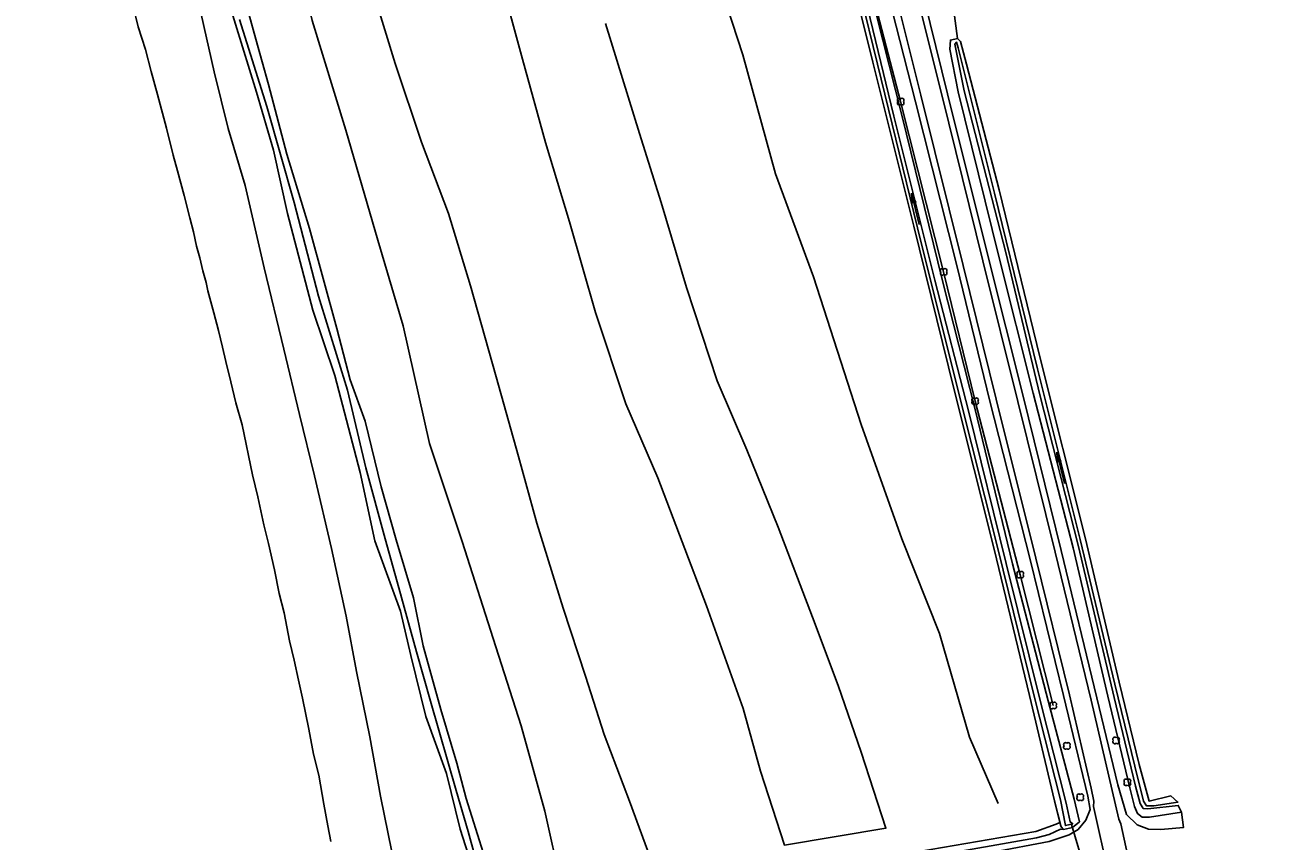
# Model space of a CAD drawing. Extents: x 154825 to 158680, y 370717 to 378075.
# Drawn here: x 156992.7 to 157184.9, y 374252.3 to 374378.5 of the extents above; entities that cross this region are included whole.
import ezdxf

# ---------------------------------------------------------------- set-up
doc = ezdxf.new("R2010")
doc.units = 0
for name, color, linetype in [('boom', 7, 'Continuous'), ('duiker lijn', 7, 'Continuous'), ('greppel - midden sloot', 7, 'Continuous'), ('hoogteverschillijn', 7, 'Continuous'), ('insteek sloot', 7, 'Continuous'), ('kant gesloten verharding', 7, 'Continuous'), ('kant onverhard', 7, 'Continuous'), ('stroomrichting  watergangen', 7, 'Continuous'), ('talud(boven)', 7, 'Continuous'), ('talud(onder)', 7, 'Continuous'), ('vlak_Grasland', 7, 'Continuous'), ('vlak_Grazige_vegetatie', 7, 'Continuous')]:
    doc.layers.add(name, color=color, linetype=linetype)

msp = doc.modelspace()

# ---------------------------------------------------------------- linework, layer by layer
at = {"layer": 'boom'}
msp.add_lwpolyline([(157151.81, 374273.24), (157146.7, 374293.46), (157139.73, 374320.28), (157134.85, 374340.29), (157128.2, 374366.61), (157123.39, 374385.08), (157118.57, 374405.67)], dxfattribs=at)
for centre, start, end in [((157127.99, 374366.82), 45, 225), ((157127.99, 374366.4), 134.7431, 315), ((157128.41, 374366.82), 315, 135), ((157128.41, 374366.4), 225, 45), ((157134.63, 374340.5), 45, 225), ((157134.63, 374340.08), 134.7431, 315), ((157135.06, 374340.5), 315, 135), ((157135.06, 374340.08), 225, 45), ((157139.51, 374320.49), 45, 225), ((157139.51, 374320.07), 134.7431, 315), ((157139.94, 374320.49), 315, 135), ((157139.94, 374320.07), 225, 45), ((157146.49, 374293.67), 45, 225), ((157146.49, 374293.25), 134.7431, 315), ((157146.91, 374293.67), 315, 135), ((157146.91, 374293.25), 225, 45), ((157151.59, 374273.45), 45, 225), ((157152.02, 374273.45), 315, 135), ((157151.59, 374273.03), 134.7431, 315), ((157152.02, 374273.03), 225, 45), ((157161.32, 374268.04), 45, 225), ((157161.74, 374268.04), 315, 135), ((157153.71, 374267.2), 45, 225), ((157153.71, 374266.78), 134.7431, 315), ((157154.13, 374267.2), 315, 135), ((157154.13, 374266.78), 225, 45), ((157161.32, 374267.62), 134.7431, 315), ((157161.74, 374267.62), 225, 45), ((157163.06, 374261.56), 45, 225), ((157163.06, 374261.14), 134.7431, 315), ((157163.49, 374261.56), 315, 135), ((157163.49, 374261.14), 225, 45), ((157155.77, 374259.27), 45, 225), ((157155.77, 374258.84), 134.7431, 315), ((157156.2, 374259.27), 315, 135), ((157156.2, 374258.84), 225, 45)]:
    msp.add_arc(centre, 0.3, start, end, dxfattribs=at)
at = {"layer": 'duiker lijn'}
msp.add_lwpolyline([(157156.76, 374247.74), (157154.65, 374254.85)], dxfattribs=at)
at = {"layer": 'greppel - midden sloot'}
for points in [[(157116.94, 374402.33), (157117.28, 374401.47), (157119.34, 374393.89), (157124.6, 374372.4), (157130.83, 374347.1), (157137.11, 374321.91), (157143.27, 374297.33), (157148.88, 374274.7), (157152.92, 374258.66), (157153.69, 374254.67), (157154.83, 374254.96), (157154.42, 374255.23), (157153.82, 374258.12), (157149.9, 374273.61), (157144.5, 374295.19), (157138.68, 374318.82), (157133.47, 374339.01), (157127.17, 374364.34), (157121.45, 374387.83), (157116.83, 374405.35)], [(157025.9, 374379.31), (157030.14, 374365.83), (157034.36, 374351.03), (157038.11, 374336.51), (157042.63, 374322), (157045.46, 374309.99), (157048.42, 374299.02), (157050.56, 374291.44), (157053.28, 374281.53), (157055.43, 374273.93), (157059.45, 374260.1), (157061.27, 374253.74), (157064.09, 374243.61)], [(157171.11, 374258.3), (157167.35, 374257.75), (157166.26, 374257.7), (157165.77, 374258.45), (157164.41, 374263.86), (157161.34, 374276.53), (157155.95, 374298.9), (157149.36, 374325.27), (157142.7, 374352.44), (157137.1, 374374.92), (157136.86, 374375.81), (157136.57, 374375.51), (157138.01, 374368.26), (157144.45, 374343.28), (157149.71, 374321.26), (157155.7, 374297.83), (157161.23, 374274.49), (157164.52, 374260.75), (157165.28, 374258.09), (157165.74, 374257.32), (157166.44, 374257.27), (157171.14, 374257.8)]]:
    msp.add_lwpolyline(points, dxfattribs=at)
at = {"layer": 'hoogteverschillijn'}
for points in [[(156992.69, 374527.3), (156997.17, 374515.12), (157001.17, 374502.41), (157005.89, 374487.75), (157009.36, 374476.7), (157012.89, 374466.71), (157018.78, 374446.4), (157022.65, 374434.08), (157026.72, 374417.54), (157030.27, 374405.47), (157033.1, 374395.38), (157037.13, 374379.17), (157042.35, 374362.21), (157047.32, 374345.21), (157051.21, 374331.94), (157055.32, 374313.73), (157060.35, 374298.62), (157065.56, 374282.29), (157069.46, 374270.1), (157073.17, 374256.89), (157075.65, 374245.55)], [(157098.89, 374388.89), (157103.8, 374373.83), (157108.82, 374355.44), (157114.69, 374339.54), (157122.08, 374316.69), (157128.37, 374298.99), (157134.22, 374284.35), (157138.84, 374268.36), (157143.29, 374258.07)], [(157066, 374386.83), (157069.71, 374373.15), (157073.24, 374360.31), (157076.96, 374348.03), (157080.97, 374334.02), (157085.67, 374319.9), (157090.62, 374308.42), (157098.15, 374288.65), (157103.82, 374272.77), (157106.53, 374263.07), (157110.22, 374251.66), (157125.91, 374254.27), (157122.07, 374266.02), (157118.51, 374276.31), (157114.55, 374286.88), (157109.24, 374300.82), (157104.42, 374312.76), (157099.83, 374323.44), (157095.07, 374337.88), (157091.15, 374351), (157087.8, 374361.68), (157082.51, 374378.68)], [(157090.16, 374247.8), (157086.26, 374258.43), (157082.34, 374268.77), (157079.42, 374277.75), (157075.97, 374288.28), (157071.93, 374301.42), (157069.09, 374311.75), (157065.59, 374324.04), (157061.63, 374338.13), (157058.23, 374349.33), (157054.04, 374360.35), (157050.01, 374372.49), (157046.56, 374383.65)], [(157009.46, 374381.36), (157010.24, 374378.19), (157011.34, 374374.67), (157012.22, 374371.26), (157013.19, 374367.73), (157014.61, 374362.53), (157015.66, 374358.34), (157016.32, 374355.92), (157017.33, 374352.11), (157018.2, 374348.65), (157018.78, 374346.5), (157019.27, 374344.24), (157019.79, 374342.48), (157020.25, 374340.46), (157020.74, 374338.62), (157021.02, 374337.34), (157021.92, 374333.93), (157022.65, 374331.22), (157023.26, 374328.63), (157023.8, 374326.43), (157024.54, 374323.3), (157025.32, 374320.05), (157026.29, 374316.62), (157027.93, 374308.9), (157028.74, 374305.52), (157029.69, 374301.15), (157030.38, 374298.28), (157031.3, 374294.19), (157032.04, 374290.54), (157032.79, 374287.56), (157033.64, 374283.22), (157034.34, 374280.27), (157035.03, 374277.17), (157035.63, 374274.37), (157036.62, 374269.57), (157037.36, 374265.69), (157038.18, 374262.49), (157038.97, 374257.99), (157039.58, 374254.62), (157040.02, 374252.21)], [(157049.47, 374250.6), (157047.71, 374259.21), (157046.05, 374268.4), (157044.03, 374278.51), (157042.4, 374287.06), (157040.14, 374297.49), (157037.53, 374308.76), (157035.19, 374318.25), (157032.77, 374328.35), (157029.71, 374340.91), (157026.79, 374353.64), (157024.15, 374362.44), (157022, 374371.21), (157019.97, 374380.11)]]:
    msp.add_lwpolyline(points, dxfattribs=at)
at = {"layer": 'insteek sloot'}
for points in [[(157118.66, 374393.87), (157123.91, 374372.69), (157130.23, 374347.35), (157136.49, 374322.06), (157142.68, 374297.39), (157148.16, 374274.76), (157151.99, 374258.51), (157153.02, 374254.47), (157153.42, 374254.09)], [(157153.42, 374254.09), (157154.8, 374254.36), (157155.89, 374255.26), (157155.06, 374258.77), (157151.02, 374273.95), (157145.51, 374295.15), (157139.71, 374319.03), (157134.68, 374338.92), (157128.36, 374364.51), (157122.48, 374387.78)], [(157063.58, 374250.49), (157060.96, 374258.86), (157059.53, 374264.3), (157057.07, 374272.63), (157054.33, 374282.45), (157052.81, 374289.88), (157050.12, 374298.85), (157047.84, 374307.05), (157045.37, 374317.22), (157043.01, 374323.61), (157040.95, 374331.53), (157036.72, 374346.98), (157033.24, 374358.49), (157030.37, 374369.24), (157028.44, 374376.25), (157026.27, 374384.13)], [(157024.2, 374382.08), (157028.55, 374368.07), (157031.18, 374359.11), (157033.33, 374349.33), (157037.26, 374334.34), (157040.64, 374324.24), (157044.57, 374309.26), (157046.86, 374298.69), (157050.79, 374287.8), (157052.42, 374280.95), (157054.75, 374271.54), (157057.95, 374262.71), (157060.07, 374254.14), (157061.28, 374250.25)], [(157169.98, 374259.26), (157166.65, 374258.47), (157165.13, 374264.11), (157161.99, 374276.84), (157156.81, 374299.02), (157149.73, 374327.13), (157143.44, 374352.99), (157138.4, 374372.4), (157137.48, 374375.91), (157137.01, 374376.38), (157135.89, 374376.12), (157135.79, 374374.74), (157137.08, 374368.1), (157143.41, 374342.67), (157148.69, 374321.51), (157154.89, 374297.61), (157160.28, 374274.69), (157163.66, 374260.49), (157164.38, 374257.63), (157164.84, 374256.52), (157165.56, 374255.95), (157166.71, 374255.97), (157171.66, 374256.72)]]:
    msp.add_lwpolyline(points, dxfattribs=at)
at = {"layer": 'kant gesloten verharding'}
for points in [[(157124.72, 374407.4), (157129.93, 374386.2), (157134.6, 374367.47), (157140.93, 374341.97), (157146.34, 374320.23), (157152.11, 374296.95), (157157.68, 374274.05), (157160.94, 374260.08), (157161.98, 374255.68), (157162.26, 374254.96), (157163.54, 374249.03)], [(157184.91, 374105.22), (157181.18, 374127.99), (157177.13, 374152.1), (157173.24, 374175.79), (157170.28, 374193.54), (157166.29, 374217.14), (157163.39, 374232.93), (157161.26, 374243.92), (157160.71, 374246.42), (157160.34, 374247.23), (157158.06, 374257.6), (157158.07, 374258.45), (157157.66, 374260.46), (157154.31, 374274.88), (157149.14, 374296.03), (157143, 374320.62), (157137.88, 374341.28), (157131.33, 374367.6), (157126.8, 374385.82), (157122.06, 374405.24)]]:
    msp.add_lwpolyline(points, dxfattribs=at)
at = {"layer": 'kant onverhard'}
for points in [[(157171.95, 374254.35), (157168.46, 374254.05), (157166.57, 374254.11), (157164.78, 374254.78), (157163.12, 374256.37), (157161.82, 374260.96), (157158.55, 374274.41), (157153.03, 374297.2), (157147.15, 374321.08), (157141.79, 374342.41), (157135.45, 374367.79), (157130.96, 374386.05), (157125.65, 374407.43)], [(157033.3, 374226.58), (157052.44, 374232.19), (157069.31, 374237.05), (157083.2, 374240.44), (157096.54, 374243.15), (157119.77, 374246.98), (157142.45, 374250.55), (157151.19, 374252.23), (157154.25, 374253.23), (157155.68, 374254.08), (157156.84, 374255.53), (157157.51, 374257.17), (157157.16, 374259.22), (157153.42, 374274.78), (157148.25, 374295.8), (157142.01, 374320.31), (157136.88, 374341.27), (157130.51, 374366.59), (157125.09, 374387.8), (157121.21, 374404.51)]]:
    msp.add_lwpolyline(points, dxfattribs=at)
at = {"layer": 'stroomrichting  watergangen'}
for p, q in [((157129.89, 374352.45), (157129.99, 374350.87)), ((157131.07, 374347.61), (157129.9, 374352.46)), ((157129.9, 374352.46), (157130.53, 374351.02)), ((157152.36, 374312.37), (157152.46, 374310.8)), ((157153.54, 374307.54), (157152.37, 374312.39)), ((157152.37, 374312.39), (157153, 374310.94))]:
    msp.add_line(p, q, dxfattribs=at)
at = {"layer": 'talud(boven)'}
msp.add_lwpolyline([(157036.41, 374228.38), (157053.18, 374233.3), (157067.47, 374237.42), (157070.44, 374238.75), (157078.12, 374240.16), (157092.54, 374243.12), (157108.58, 374246.01), (157133.11, 374249.93), (157149.23, 374252.79), (157151.17, 374253.3), (157152.92, 374254.12), (157153.42, 374254.09)], dxfattribs=at)
at = {"layer": 'talud(onder)'}
msp.add_lwpolyline([(157152.85, 374255.15), (157152.25, 374254.89), (157149.1, 374253.73), (157132.85, 374250.95), (157109.27, 374246.99), (157092.38, 374243.8), (157077.88, 374240.96), (157069.53, 374239.81), (157067.41, 374238.46), (157053.31, 374234.12), (157036.2, 374229.42)], dxfattribs=at)
at = {"layer": 'vlak_Grasland'}
for points in [[(157118.66, 374393.87), (157123.91, 374372.69), (157130.23, 374347.35), (157136.49, 374322.06), (157142.68, 374297.39), (157148.16, 374274.76), (157151.99, 374258.51), (157152.85, 374255.15), (157152.25, 374254.89), (157149.1, 374253.73), (157132.85, 374250.95)], [(157063.58, 374250.49), (157060.96, 374258.86), (157059.53, 374264.3), (157057.07, 374272.63), (157054.33, 374282.45), (157052.81, 374289.88), (157050.12, 374298.85), (157047.84, 374307.05), (157045.37, 374317.22), (157043.01, 374323.61), (157040.95, 374331.53), (157036.72, 374346.98), (157033.24, 374358.49), (157030.37, 374369.24), (157028.44, 374376.25), (157026.27, 374384.13)], [(157024.2, 374382.08), (157028.55, 374368.07), (157031.18, 374359.11), (157033.33, 374349.33), (157037.26, 374334.34), (157040.64, 374324.24), (157044.57, 374309.26), (157046.86, 374298.69), (157050.79, 374287.8), (157052.42, 374280.95), (157054.75, 374271.54), (157057.95, 374262.71), (157060.07, 374254.14), (157061.28, 374250.25)], [(157040.02, 374252.21), (157039.58, 374254.62), (157038.97, 374257.99), (157038.18, 374262.49), (157037.36, 374265.69), (157036.62, 374269.57), (157035.63, 374274.37), (157035.03, 374277.17), (157034.34, 374280.27), (157033.64, 374283.22), (157032.79, 374287.56), (157032.04, 374290.54), (157031.3, 374294.19), (157030.38, 374298.28), (157029.69, 374301.15), (157028.74, 374305.52), (157027.93, 374308.9), (157026.29, 374316.62), (157025.32, 374320.05), (157024.54, 374323.3), (157023.8, 374326.43), (157023.26, 374328.63), (157022.65, 374331.22), (157021.92, 374333.93), (157021.02, 374337.34), (157020.74, 374338.62), (157020.25, 374340.46), (157019.79, 374342.48), (157019.27, 374344.24), (157018.78, 374346.5), (157018.2, 374348.65), (157017.33, 374352.11), (157016.32, 374355.92), (157015.66, 374358.34), (157014.61, 374362.53), (157013.19, 374367.73), (157012.22, 374371.26), (157011.34, 374374.67), (157010.24, 374378.19), (157009.46, 374381.36)]]:
    msp.add_lwpolyline(points, dxfattribs=at)
at = {"layer": 'vlak_Grazige_vegetatie'}
for points in [[(157071.1, 374607.28), (157078.79, 374575.64), (157083.93, 374553.68), (157089.31, 374531.67), (157095.18, 374509.14), (157100.59, 374486.72), (157106.67, 374462.61), (157114.99, 374428.08), (157120.21, 374406.95), (157121.21, 374404.51), (157125.09, 374387.8), (157130.51, 374366.59), (157136.88, 374341.27), (157142.01, 374320.31), (157148.25, 374295.8), (157153.42, 374274.78), (157157.16, 374259.22), (157157.51, 374257.17), (157156.84, 374255.53), (157155.68, 374254.08), (157154.25, 374253.23), (157151.19, 374252.23)], [(157122.48, 374387.78), (157128.36, 374364.51), (157134.68, 374338.92), (157139.71, 374319.03), (157145.51, 374295.15), (157151.02, 374273.95), (157155.06, 374258.77), (157155.89, 374255.26), (157154.8, 374254.36), (157153.42, 374254.09), (157153.02, 374254.47), (157152.85, 374255.15), (157151.99, 374258.51), (157148.16, 374274.76), (157142.68, 374297.39), (157136.49, 374322.06), (157130.23, 374347.35), (157123.91, 374372.69), (157118.66, 374393.87)], [(157119.34, 374393.89), (157124.6, 374372.4), (157130.83, 374347.1), (157137.11, 374321.91), (157143.27, 374297.33), (157148.88, 374274.7), (157152.92, 374258.66), (157153.69, 374254.67), (157154.83, 374254.96), (157154.42, 374255.23), (157153.82, 374258.12), (157149.9, 374273.61), (157144.5, 374295.19), (157138.68, 374318.82), (157133.47, 374339.01), (157127.17, 374364.34), (157121.45, 374387.83)], [(157133.11, 374249.93), (157149.23, 374252.79), (157151.17, 374253.3), (157152.92, 374254.12), (157153.42, 374254.09), (157154.8, 374254.36), (157155.89, 374255.26), (157155.06, 374258.77), (157151.02, 374273.95), (157145.51, 374295.15), (157139.71, 374319.03), (157134.68, 374338.92), (157128.36, 374364.51), (157122.48, 374387.78)], [(157136.4, 374381.06), (157137.01, 374376.38), (157135.89, 374376.12), (157135.79, 374374.74), (157137.08, 374368.1), (157143.41, 374342.67), (157148.69, 374321.51), (157154.89, 374297.61), (157160.28, 374274.69), (157163.66, 374260.49), (157164.38, 374257.63), (157164.84, 374256.52), (157165.56, 374255.95), (157166.71, 374255.97), (157171.66, 374256.72), (157171.95, 374254.35), (157168.46, 374254.05), (157166.57, 374254.11), (157164.78, 374254.78), (157163.12, 374256.37), (157161.82, 374260.96), (157158.55, 374274.41), (157153.03, 374297.2), (157147.15, 374321.08), (157141.79, 374342.41), (157135.45, 374367.79), (157130.96, 374386.05)], [(157026.27, 374384.13), (157028.44, 374376.25), (157030.37, 374369.24), (157033.24, 374358.49), (157036.72, 374346.98), (157040.95, 374331.53), (157043.01, 374323.61), (157045.37, 374317.22), (157047.84, 374307.05), (157050.12, 374298.85), (157052.81, 374289.88), (157054.33, 374282.45), (157057.07, 374272.63), (157059.53, 374264.3), (157060.96, 374258.86), (157063.58, 374250.49)], [(157061.28, 374250.25), (157060.07, 374254.14), (157057.95, 374262.71), (157054.75, 374271.54), (157052.42, 374280.95), (157050.79, 374287.8), (157046.86, 374298.69), (157044.57, 374309.26), (157040.64, 374324.24), (157037.26, 374334.34), (157033.33, 374349.33), (157031.18, 374359.11), (157028.55, 374368.07), (157024.2, 374382.08)]]:
    msp.add_lwpolyline(points, dxfattribs=at)
for points in [[(157137.48, 374375.91), (157138.4, 374372.4), (157143.44, 374352.99), (157149.73, 374327.13), (157156.81, 374299.02), (157161.99, 374276.84), (157165.13, 374264.11), (157166.65, 374258.47), (157169.98, 374259.26), (157171.11, 374258.3), (157167.35, 374257.75), (157166.26, 374257.7), (157165.77, 374258.45), (157164.41, 374263.86), (157161.34, 374276.53), (157155.95, 374298.9), (157149.36, 374325.27), (157142.7, 374352.44), (157137.1, 374374.92), (157136.86, 374375.81), (157136.57, 374375.51), (157138.01, 374368.26), (157144.45, 374343.28), (157149.71, 374321.26), (157155.7, 374297.83), (157161.23, 374274.49), (157164.52, 374260.75), (157165.28, 374258.09), (157165.74, 374257.32), (157166.44, 374257.27), (157171.14, 374257.8), (157171.66, 374256.72), (157166.71, 374255.97), (157165.56, 374255.95), (157164.84, 374256.52), (157164.38, 374257.63), (157163.66, 374260.49), (157160.28, 374274.69), (157154.89, 374297.61), (157148.69, 374321.51), (157143.41, 374342.67), (157137.08, 374368.1), (157135.79, 374374.74), (157135.89, 374376.12), (157137.01, 374376.38)], [(157153.02, 374254.47), (157153.42, 374254.09), (157152.92, 374254.12), (157151.17, 374253.3), (157149.23, 374252.79), (157133.11, 374249.93), (157108.58, 374246.01), (157092.54, 374243.12), (157078.12, 374240.16), (157070.44, 374238.75), (157067.47, 374237.42), (157053.18, 374233.3), (157036.41, 374228.38), (157036.2, 374229.42), (157053.31, 374234.12), (157067.41, 374238.46), (157069.53, 374239.81), (157077.88, 374240.96), (157092.38, 374243.8), (157109.27, 374246.99), (157132.85, 374250.95), (157149.1, 374253.73), (157152.25, 374254.89), (157152.85, 374255.15)]]:
    msp.add_lwpolyline(points, close=True, dxfattribs=at)

doc.saveas('drawing.dxf')
